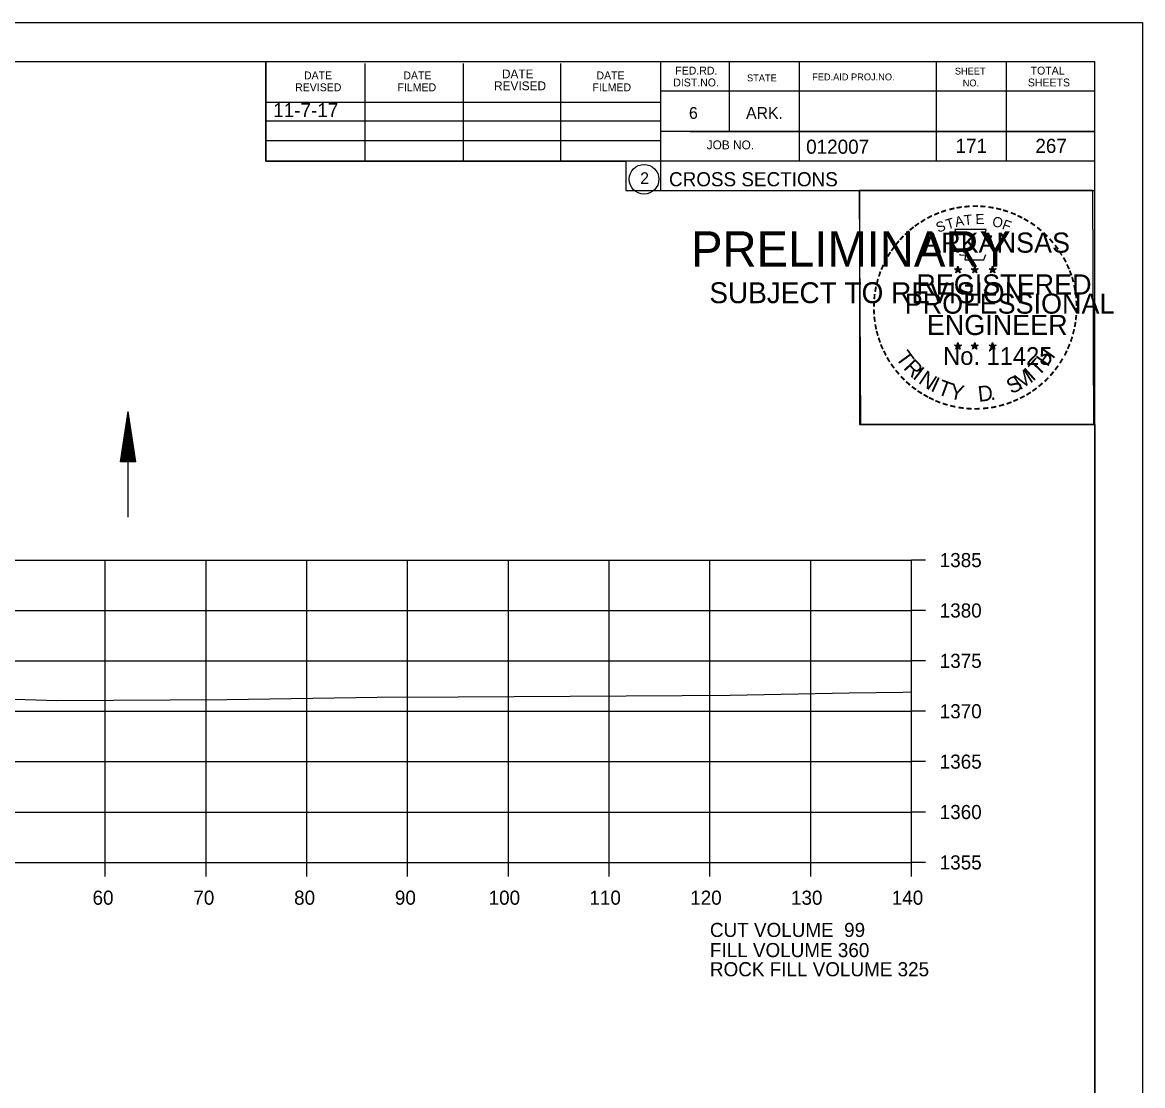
# Model space of a CAD drawing. Extents: x 1374311 to 1383814, y 384102 to 406278.
# Drawn here: x 1381680.4 to 1381791.6, y 389125.9 to 389231.4 of the extents above; entities that cross this region are included whole.
import ezdxf

# ---------------------------------------------------------------- set-up
doc = ezdxf.new("R2010")
doc.units = 0
for name, color, linetype in [('R_Axis', 7, 'Continuous'), ('R_Axis Annot', 7, 'Continuous'), ('R_Border', 7, 'Continuous'), ('R_Border PE', 7, 'Continuous'), ('R_Border Prem', 7, 'Continuous'), ('R_Draft', 7, 'Continuous'), ('R_Exist Surface', 7, 'Continuous'), ('R_Fin Surface', 7, 'Continuous'), ('R_Grid', 7, 'Continuous'), ('R_No Plot', 7, 'Continuous'), ('R_Water', 7, 'Continuous')]:
    doc.layers.add(name, color=color, linetype=linetype)

msp = doc.modelspace()

# ---------------------------------------------------------------- linework, layer by layer
at = {"layer": 'R_Axis'}
for p, q in [((1381768.66, 389148.02), (1381768.66, 389178.02)), ((1381770.06, 389178.02), (1381768.66, 389178.02)), ((1381770.06, 389173.02), (1381768.66, 389173.02)), ((1381770.06, 389168.02), (1381768.66, 389168.02)), ((1381770.06, 389163.02), (1381768.66, 389163.02)), ((1381770.06, 389158.02), (1381768.66, 389158.02)), ((1381770.06, 389153.02), (1381768.66, 389153.02)), ((1381488.66, 389148.02), (1381768.66, 389148.02)), ((1381688.66, 389146.62), (1381688.66, 389148.02)), ((1381698.66, 389146.62), (1381698.66, 389148.02)), ((1381708.66, 389146.62), (1381708.66, 389148.02)), ((1381718.66, 389146.62), (1381718.66, 389148.02)), ((1381728.66, 389146.62), (1381728.66, 389148.02)), ((1381738.66, 389146.62), (1381738.66, 389148.02)), ((1381748.66, 389146.62), (1381748.66, 389148.02)), ((1381758.66, 389146.62), (1381758.66, 389148.02)), ((1381768.66, 389146.62), (1381768.66, 389148.02)), ((1381770.06, 389148.02), (1381768.66, 389148.02))]:
    msp.add_line(p, q, dxfattribs=at)
at = {"layer": 'R_Border'}
for p, q in [((1381470.66, 389227.48), (1381786.84, 389227.48)), ((1381704.58, 389217.6), (1381704.58, 389227.48)), ((1381714.44, 389217.6), (1381714.44, 389227.28)), ((1381724.2, 389217.6), (1381724.2, 389227.28)), ((1381733.88, 389217.6), (1381733.88, 389227.28)), ((1381743.74, 389227.48), (1381743.74, 389214.68)), ((1381750.58, 389227.48), (1381750.58, 389220.54)), ((1381757.52, 389227.48), (1381757.52, 389217.6)), ((1381771.1, 389227.48), (1381771.1, 389217.6)), ((1381778.04, 389227.48), (1381778.04, 389217.6)), ((1381786.84, 389022.02), (1381786.84, 389227.48)), ((1381786.84, 389224.54), (1381743.74, 389224.54)), ((1381786.84, 389224.56), (1381786.84, 389224.56)), ((1381704.58, 389223.46), (1381743.74, 389223.46)), ((1381704.58, 389221.6), (1381743.74, 389221.6)), ((1381786.84, 389220.54), (1381743.74, 389220.54)), ((1381746.7, 389220.54), (1381786.84, 389220.54)), ((1381704.58, 389217.6), (1381704.58, 389219.66)), ((1381704.58, 389219.66), (1381743.74, 389219.66)), ((1381786.84, 389217.6), (1381704.58, 389217.6)), ((1381743.74, 389214.68), (1381786.84, 389214.68))]:
    msp.add_line(p, q, dxfattribs=at)
msp.add_circle((1381742.12, 389215.81), 1.47, dxfattribs=at)
at = {"layer": 'R_Border PE'}
for p, q in [((1381772.92, 389206.93), (1381773.27, 389206.82)), ((1381772.92, 389206.93), (1381773.18, 389206.89)), ((1381772.92, 389206.93), (1381773.16, 389206.81)), ((1381773.06, 389206.53), (1381773.27, 389206.82)), ((1381773.06, 389206.53), (1381773.18, 389206.77)), ((1381773.06, 389206.53), (1381773.27, 389206.74)), ((1381773.27, 389207.19), (1381773.23, 389206.94)), ((1381773.27, 389206.82), (1381773.27, 389207.19)), ((1381773.27, 389207.19), (1381773.32, 389206.94)), ((1381773.62, 389206.93), (1381773.27, 389206.82)), ((1381773.48, 389206.53), (1381773.27, 389206.82)), ((1381773.48, 389206.53), (1381773.27, 389206.74)), ((1381773.62, 389206.93), (1381773.33, 389206.88)), ((1381773.48, 389206.53), (1381773.35, 389206.82)), ((1381773.62, 389206.93), (1381773.41, 389206.83)), ((1381774.59, 389206.93), (1381774.94, 389206.82)), ((1381774.59, 389206.93), (1381774.85, 389206.89)), ((1381774.59, 389206.93), (1381774.83, 389206.81)), ((1381774.73, 389206.53), (1381774.94, 389206.82)), ((1381774.73, 389206.53), (1381774.85, 389206.77)), ((1381774.73, 389206.53), (1381774.94, 389206.74)), ((1381774.94, 389207.19), (1381774.9, 389206.94)), ((1381774.94, 389206.82), (1381774.94, 389207.19)), ((1381774.94, 389207.19), (1381774.99, 389206.94)), ((1381775.29, 389206.93), (1381774.94, 389206.82)), ((1381775.15, 389206.53), (1381774.94, 389206.82)), ((1381775.15, 389206.53), (1381774.94, 389206.74)), ((1381775.29, 389206.93), (1381775, 389206.88)), ((1381775.15, 389206.53), (1381775.02, 389206.82)), ((1381775.29, 389206.93), (1381775.08, 389206.83)), ((1381776.36, 389206.92), (1381776.71, 389206.81)), ((1381776.36, 389206.92), (1381776.61, 389206.88)), ((1381776.36, 389206.92), (1381776.59, 389206.8)), ((1381776.49, 389206.51), (1381776.71, 389206.81)), ((1381776.49, 389206.51), (1381776.62, 389206.76)), ((1381776.49, 389206.51), (1381776.7, 389206.73)), ((1381776.71, 389207.18), (1381776.66, 389206.92)), ((1381776.92, 389206.51), (1381776.7, 389206.73)), ((1381776.71, 389206.81), (1381776.71, 389207.18)), ((1381776.71, 389207.18), (1381776.75, 389206.93)), ((1381777.05, 389206.92), (1381776.71, 389206.81)), ((1381776.92, 389206.51), (1381776.71, 389206.81)), ((1381777.05, 389206.92), (1381776.77, 389206.87)), ((1381776.92, 389206.51), (1381776.78, 389206.8)), ((1381777.05, 389206.92), (1381776.85, 389206.82)), ((1381772.92, 389199.36), (1381773.27, 389199.25)), ((1381772.92, 389199.36), (1381773.17, 389199.32)), ((1381772.92, 389199.36), (1381773.16, 389199.24)), ((1381773.05, 389198.95), (1381773.27, 389199.25)), ((1381773.05, 389198.95), (1381773.18, 389199.2)), ((1381773.05, 389198.95), (1381773.27, 389199.17)), ((1381773.27, 389199.61), (1381773.23, 389199.36)), ((1381773.27, 389199.25), (1381773.27, 389199.61)), ((1381773.27, 389199.61), (1381773.32, 389199.36)), ((1381773.61, 389199.36), (1381773.27, 389199.25)), ((1381773.48, 389198.95), (1381773.27, 389199.25)), ((1381773.48, 389198.95), (1381773.27, 389199.17)), ((1381773.61, 389199.36), (1381773.33, 389199.31)), ((1381773.48, 389198.95), (1381773.34, 389199.24)), ((1381773.61, 389199.36), (1381773.41, 389199.26)), ((1381774.59, 389199.36), (1381774.94, 389199.25)), ((1381774.59, 389199.36), (1381774.84, 389199.32)), ((1381774.59, 389199.36), (1381774.82, 389199.24)), ((1381774.72, 389198.95), (1381774.94, 389199.25)), ((1381774.72, 389198.95), (1381774.85, 389199.2)), ((1381774.72, 389198.95), (1381774.93, 389199.17)), ((1381774.94, 389199.61), (1381774.9, 389199.36)), ((1381775.15, 389198.95), (1381774.93, 389199.17)), ((1381774.94, 389199.25), (1381774.94, 389199.61)), ((1381774.94, 389199.61), (1381774.99, 389199.36)), ((1381775.28, 389199.36), (1381774.94, 389199.25)), ((1381775.15, 389198.95), (1381774.94, 389199.25)), ((1381775.28, 389199.36), (1381775, 389199.31)), ((1381775.15, 389198.95), (1381775.01, 389199.24)), ((1381775.28, 389199.36), (1381775.08, 389199.26)), ((1381776.35, 389199.35), (1381776.7, 389199.24)), ((1381776.35, 389199.35), (1381776.61, 389199.31)), ((1381776.35, 389199.35), (1381776.59, 389199.23)), ((1381776.49, 389198.94), (1381776.7, 389199.24)), ((1381776.49, 389198.94), (1381776.61, 389199.19)), ((1381776.49, 389198.94), (1381776.7, 389199.16)), ((1381776.7, 389199.6), (1381776.66, 389199.35)), ((1381776.7, 389199.24), (1381776.7, 389199.6)), ((1381776.7, 389199.6), (1381776.75, 389199.35)), ((1381777.05, 389199.35), (1381776.7, 389199.24)), ((1381776.92, 389198.94), (1381776.7, 389199.24)), ((1381776.92, 389198.94), (1381776.7, 389199.16)), ((1381777.05, 389199.35), (1381776.76, 389199.3)), ((1381776.92, 389198.94), (1381776.78, 389199.23)), ((1381777.05, 389199.35), (1381776.85, 389199.25))]:
    msp.add_line(p, q, dxfattribs=at)
for points in [[(1381772.96, 389210.81), (1381773.23, 389209.98)], [(1381776.47, 389209.89), (1381776.62, 389210.17), (1381775.93, 389210.15), (1381776.08, 389210.81), (1381772.96, 389210.81)], [(1381773.46, 389208.39), (1381773.46, 389208.3), (1381774.02, 389208.28), (1381773.96, 389207.81), (1381775.83, 389207.81), (1381776.04, 389208.35)], [(1381773.27, 389207.19), (1381773.48, 389206.53), (1381772.92, 389206.93), (1381773.62, 389206.93), (1381773.06, 389206.53), (1381773.27, 389207.19)], [(1381774.94, 389207.19), (1381775.15, 389206.53), (1381774.59, 389206.93), (1381775.29, 389206.93), (1381774.73, 389206.53), (1381774.94, 389207.19)], [(1381776.71, 389207.18), (1381776.92, 389206.51), (1381776.36, 389206.92), (1381777.05, 389206.92), (1381776.49, 389206.51), (1381776.71, 389207.18)], [(1381773.27, 389199.61), (1381773.48, 389198.95), (1381772.92, 389199.36), (1381773.61, 389199.36), (1381773.05, 389198.95), (1381773.27, 389199.61)], [(1381774.94, 389199.61), (1381775.15, 389198.95), (1381774.59, 389199.36), (1381775.28, 389199.36), (1381774.72, 389198.95), (1381774.94, 389199.61)], [(1381776.7, 389199.6), (1381776.92, 389198.94), (1381776.35, 389199.35), (1381777.05, 389199.35), (1381776.49, 389198.94), (1381776.7, 389199.6)]]:
    msp.add_lwpolyline(points, dxfattribs=at)
for centre, radius in [((1381773.27, 389206.82), 0.172), ((1381773.27, 389206.82), 0.145), ((1381773.27, 389206.82), 0.116), ((1381773.27, 389206.82), 0.0991), ((1381773.27, 389206.82), 0.0747), ((1381773.27, 389206.82), 0.0495), ((1381773.27, 389206.82), 0.0296), ((1381774.94, 389206.82), 0.172), ((1381774.94, 389206.82), 0.145), ((1381774.94, 389206.82), 0.116), ((1381774.94, 389206.82), 0.0991), ((1381774.94, 389206.82), 0.0747), ((1381774.94, 389206.82), 0.0495), ((1381774.94, 389206.82), 0.0296), ((1381776.7, 389206.81), 0.172), ((1381776.7, 389206.81), 0.145), ((1381776.7, 389206.81), 0.116), ((1381776.7, 389206.81), 0.0991), ((1381776.7, 389206.81), 0.0747), ((1381776.7, 389206.81), 0.0495), ((1381776.7, 389206.81), 0.0296), ((1381773.27, 389199.25), 0.172), ((1381773.27, 389199.25), 0.145), ((1381773.27, 389199.25), 0.116), ((1381773.27, 389199.25), 0.0991), ((1381773.27, 389199.25), 0.0747), ((1381773.27, 389199.25), 0.0495), ((1381773.27, 389199.25), 0.0296), ((1381774.94, 389199.25), 0.172), ((1381774.94, 389199.25), 0.145), ((1381774.94, 389199.25), 0.116), ((1381774.94, 389199.25), 0.0991), ((1381774.94, 389199.25), 0.0747), ((1381774.94, 389199.25), 0.0495), ((1381774.94, 389199.25), 0.0296), ((1381776.7, 389199.24), 0.172), ((1381776.7, 389199.24), 0.145), ((1381776.7, 389199.24), 0.116), ((1381776.7, 389199.24), 0.0991), ((1381776.7, 389199.24), 0.0747), ((1381776.7, 389199.24), 0.0495), ((1381776.7, 389199.24), 0.0296)]:
    msp.add_circle(centre, radius, dxfattribs=at)
at = {"layer": 'R_Draft'}
for p, q in [((1381690.18, 389187.77), (1381690.93, 389192.77)), ((1381691.68, 389187.77), (1381690.93, 389192.77)), ((1381690.31, 389187.77), (1381690.93, 389191.94)), ((1381690.44, 389187.77), (1381690.93, 389191.08)), ((1381691.56, 389187.77), (1381690.93, 389191.94)), ((1381691.43, 389187.77), (1381690.93, 389191.08)), ((1381690.56, 389187.77), (1381690.93, 389190.25)), ((1381691.31, 389187.77), (1381690.93, 389190.25)), ((1381690.69, 389187.77), (1381690.93, 389189.4)), ((1381691.18, 389187.77), (1381690.93, 389189.4)), ((1381691.68, 389187.77), (1381690.18, 389187.77)), ((1381690.82, 389187.77), (1381690.93, 389188.56)), ((1381691.05, 389187.77), (1381690.93, 389188.56))]:
    msp.add_line(p, q, dxfattribs=at)
at = {"layer": 'R_Exist Surface'}
msp.add_lwpolyline([(1381677.54, 389164.27), (1381683.84, 389164.07), (1381700.72, 389164.2), (1381715.63, 389164.43), (1381723.68, 389164.45), (1381740.36, 389164.55), (1381745.91, 389164.58), (1381750.68, 389164.61), (1381762.48, 389164.84), (1381767.8, 389164.91), (1381768.66, 389164.93)], dxfattribs=at)
at = {"layer": 'R_Grid'}
for p, q in [((1381488.66, 389178.02), (1381768.66, 389178.02)), ((1381688.66, 389148.02), (1381688.66, 389178.02)), ((1381698.66, 389148.02), (1381698.66, 389178.02)), ((1381708.66, 389148.02), (1381708.66, 389178.02)), ((1381718.66, 389148.02), (1381718.66, 389178.02)), ((1381728.66, 389148.02), (1381728.66, 389178.02)), ((1381738.66, 389148.02), (1381738.66, 389178.02)), ((1381748.66, 389148.02), (1381748.66, 389178.02)), ((1381758.66, 389148.02), (1381758.66, 389178.02)), ((1381768.66, 389148.02), (1381768.66, 389178.02)), ((1381488.66, 389173.02), (1381768.66, 389173.02)), ((1381488.66, 389168.02), (1381768.66, 389168.02)), ((1381488.66, 389163.02), (1381768.66, 389163.02)), ((1381488.66, 389158.02), (1381768.66, 389158.02)), ((1381488.66, 389153.02), (1381768.66, 389153.02)), ((1381488.66, 389148.02), (1381768.66, 389148.02))]:
    msp.add_line(p, q, dxfattribs=at)
at = {"layer": 'R_No Plot'}
for p, q in [((1381458.26, 389231.37), (1381791.59, 389231.37)), ((1381762.87, 389192.22), (1381762.87, 389192.22))]:
    msp.add_line(p, q, dxfattribs=at)
for points in [[(1381458.25, 389231.37), (1381791.59, 389231.37), (1381791.59, 389018.04), (1381458.25, 389018.04)], [(1381704.58, 389227.48), (1381704.58, 389217.6), (1381740.31, 389217.6), (1381740.31, 389214.68), (1381763.51, 389214.68), (1381763.51, 389191.46), (1381786.84, 389191.46), (1381786.84, 389022.02), (1381470.66, 389022.02), (1381470.66, 389227.48)], [(1381763.51, 389214.71), (1381786.61, 389214.71), (1381786.72, 389191.46), (1381763.62, 389191.46)]]:
    msp.add_lwpolyline(points, close=True, dxfattribs=at)
at = {"layer": 'R_Water'}
msp.add_line((1381690.93, 389182.27), (1381690.93, 389192.77), dxfattribs=at)

# ---------------------------------------------------------------- texts
at = {"layer": 'R_Axis Annot'}
for s, p in [('1385', (1381771.46, 389177.32)), ('1380', (1381771.46, 389172.32)), ('1375', (1381771.46, 389167.32)), ('1370', (1381771.46, 389162.32)), ('1365', (1381771.46, 389157.32)), ('1360', (1381771.46, 389152.32)), ('1355', (1381771.46, 389147.32)), ('60', (1381687.4, 389143.82)), ('70', (1381697.4, 389143.82)), ('80', (1381707.4, 389143.82)), ('90', (1381717.4, 389143.82)), ('100', (1381726.7, 389143.82)), ('110', (1381736.7, 389143.82)), ('120', (1381746.7, 389143.82)), ('130', (1381756.7, 389143.82)), ('140', (1381766.7, 389143.82)), ('CUT VOLUME  99', (1381748.66, 389140.62)), ('FILL VOLUME 360', (1381748.66, 389138.62)), ('ROCK FILL VOLUME 325', (1381748.66, 389136.72))]:
    msp.add_text(s, height=1.4, dxfattribs=at).set_placement(p)
at = {"layer": 'R_Border'}
for s, height, p in [('DATE', 0.782, (1381708.38, 389225.72)), ('DATE', 0.782, (1381718.24, 389225.72)), ('DATE', 0.879, (1381728.02, 389225.82)), ('DATE', 0.782, (1381737.4, 389225.72)), ('FED.RD.', 0.782, (1381745.22, 389226.2)), ('SHEET', 0.684, (1381772.96, 389226.2)), ('TOTAL', 0.782, (1381780.48, 389226.2)), ('REVISED', 0.879, (1381727.24, 389224.64)), ('DIST.NO.', 0.782, (1381745.02, 389225.02)), ('STATE', 0.684, (1381752.34, 389225.52)), ('FED.AID PROJ.NO.', 0.684, (1381758.8, 389225.62)), ('NO.', 0.684, (1381773.74, 389225.02)), ('SHEETS', 0.782, (1381780.2, 389225.02)), ('REVISED', 0.782, (1381707.5, 389224.54)), ('FILMED', 0.782, (1381717.66, 389224.54)), ('FILMED', 0.782, (1381737, 389224.54)), ('6', 1.17, (1381746.58, 389221.8)), ('ARK.', 1.172, (1381752.24, 389221.8)), ('JOB NO.', 0.879, (1381748.34, 389218.78)), ('012007', 1.4, (1381758.21, 389218.34)), ('2', 1.17, (1381741.74, 389215.33)), ('CROSS SECTIONS', 1.4, (1381744.6, 389215.11))]:
    msp.add_text(s, height=height, rotation=360, dxfattribs=at).set_placement(p)
at = {"layer": 'R_Border PE'}
for s, height, rotation, p in [('-', 1.6, 10.2193, (1381773.14, 389212.34)), ('-', 1.6, 5.8968, (1381773.87, 389212.45)), ('-', 1.6, 0.1862, (1381774.64, 389212.52)), ('-', 1.6, 357.743, (1381775.36, 389212.51)), ('-', 1.6, 352.1617, (1381776.11, 389212.45)), ('-', 1.6, 28.7918, (1381770.44, 389211.35)), ('-', 1.6, 24.3072, (1381771.08, 389211.67)), ('-', 1.6, 19.1761, (1381771.71, 389211.94)), ('T', 1, 16.4036, (1381772.23, 389210.82)), ('-', 1.6, 13.6301, (1381772.46, 389212.18)), ('A', 1, 11.2132, (1381773.06, 389211.07)), ('T', 1, 6.0228, (1381773.91, 389211.24)), ('E', 1, 0.8323, (1381775.01, 389211.35)), ('O', 1, 350.4515, (1381776.62, 389211.14)), ('-', 1.6, 347.2049, (1381776.83, 389212.34)), ('-', 1.6, 342.3362, (1381777.46, 389212.19)), ('-', 1.6, 337.8551, (1381778.2, 389211.96)), ('-', 1.6, 334.1211, (1381778.83, 389211.69)), ('-', 1.6, 38.9507, (1381768.79, 389210.21)), ('-', 1.6, 36.2317, (1381769.27, 389210.59)), ('-', 1.6, 34.0636, (1381769.85, 389210.98)), ('S', 1, 21.594, (1381771.32, 389210.49)), ('F', 1, 340.0707, (1381777.57, 389210.91)), ('-', 1.6, 329.6409, (1381779.41, 389211.41)), ('-', 1.6, 325.8627, (1381780.05, 389211.05)), ('-', 1.6, 320.5297, (1381780.66, 389210.62)), ('-', 1.6, 48.423, (1381767.91, 389209.31)), ('-', 1.6, 42.9622, (1381768.36, 389209.79)), ('ARKANSAS', 2, 360, (1381769.82, 389208.52)), ('-', 1.6, 315.5786, (1381781.26, 389210.13)), ('-', 1.6, 309.8797, (1381781.83, 389209.58)), ('-', 1.6, 54.2325, (1381767.1, 389208.26)), ('-', 1.6, 50.6142, (1381767.51, 389208.83)), ('-', 1.6, 306.6522, (1381782.35, 389208.98)), ('-', 1.4, 303.6753, (1381782.84, 389208.41)), ('-', 1.6, 62.8713, (1381766.46, 389207.12)), ('-', 1.6, 58.0706, (1381766.77, 389207.73)), ('-', 1.6, 299.6684, (1381783.16, 389207.81)), ('-', 1.6, 72.3945, (1381765.98, 389205.88)), ('-', 1.6, 67.7743, (1381766.2, 389206.51)), ('DWB', 0.01, 360, (1381773.26, 389206.82)), ('DWB', 0.01, 360, (1381774.93, 389206.82)), ('DWB', 0.01, 360, (1381776.69, 389206.81)), ('-', 1.6, 294.6628, (1381783.48, 389207.19)), ('-', 1.6, 290.5728, (1381783.74, 389206.62)), ('-', 1.6, 75.461, (1381765.78, 389205.17)), ('REGISTERED', 2, 360, (1381769.14, 389204.37)), ('-', 1.6, 285.1233, (1381783.97, 389206.04)), ('-', 1.6, 280.5493, (1381784.17, 389205.3)), ('-', 1.6, 85.1863, (1381765.57, 389203.76)), ('-', 1.6, 81.2013, (1381765.65, 389204.45)), ('PROFESSIONAL', 2, 360, (1381767.99, 389202.47)), ('-', 1.6, 276.5962, (1381784.33, 389204.53)), ('-', 1.6, 89.0622, (1381765.55, 389203.06)), ('-', 1.6, 274.3301, (1381784.39, 389203.81)), ('-', 1.6, 94.1959, (1381765.58, 389202.34)), ('-', 1.6, 98.9479, (1381765.66, 389201.67)), ('ENGINEER', 2, 360, (1381770.18, 389200.35)), ('-', 1.6, 263.5172, (1381784.41, 389202.51)), ('-', 1.6, 269.9407, (1381784.43, 389203.17)), ('-', 1.6, 101.7149, (1381765.79, 389200.94)), ('-', 1.6, 255.7626, (1381784.23, 389201.18)), ('-', 1.6, 260.9953, (1381784.34, 389201.85)), ('-', 1.6, 105.4578, (1381765.95, 389200.34)), ('-', 1.6, 109.0874, (1381766.17, 389199.71)), ('-', 1.6, 252.8681, (1381784.05, 389200.46)), ('-', 1.6, 114.0643, (1381766.42, 389199.11)), ('-', 1.6, 115.7289, (1381766.73, 389198.5)), ('T', 1.54, 306.0406, (1381767.03, 389198.09)), ('No. 11425', 1.757, 360, (1381771.8, 389197.39)), ('DWB', 0.01, 360, (1381773.25, 389199.24)), ('DWB', 0.01, 360, (1381774.92, 389199.24)), ('DWB', 0.01, 360, (1381776.69, 389199.23)), ('H', 1.54, 54.6088, (1381782.15, 389197.12)), ('-', 1.6, 244.6197, (1381783.56, 389199.15)), ('-', 1.6, 247.8887, (1381783.82, 389199.78)), ('-', 1.6, 120.4471, (1381767.08, 389197.91)), ('R', 1.54, 314.005, (1381767.79, 389197.04)), ('T', 1.54, 46.6444, (1381781.26, 389196.18)), ('-', 1.6, 239.0712, (1381783.17, 389198.4)), ('-', 1.6, 125.8934, (1381767.49, 389197.35)), ('-', 1.6, 130.7181, (1381767.95, 389196.8)), ('I', 1.54, 321.9694, (1381768.69, 389196.11)), ('N', 1.54, 326.5002, (1381769.26, 389195.64)), ('M', 1.54, 32.6563, (1381779.41, 389194.86)), ('I', 1.54, 42.1136, (1381780.7, 389195.7)), ('-', 1.6, 231.2538, (1381782.34, 389197.18)), ('-', 1.6, 233.8452, (1381782.77, 389197.75)), ('-', 1.6, 134.2238, (1381768.47, 389196.25)), ('-', 1.6, 138.9338, (1381768.99, 389195.79)), ('I', 1.54, 335.3603, (1381770.47, 389194.85)), ('T', 1.54, 339.8912, (1381771.13, 389194.52)), ('Y', 1.54, 347.8556, (1381772.34, 389194.08)), ('D', 1.54, 6.3969, (1381775.33, 389193.72)), ('S', 1.54, 26.9312, (1381778.57, 389194.45)), ('-', 1.6, 221.0851, (1381781.33, 389196.11)), ('-', 1.6, 225.7653, (1381781.86, 389196.62)), ('-', 1.6, 144.6463, (1381769.55, 389195.38)), ('-', 1.6, 148.0898, (1381770.11, 389195.01)), ('-', 1.6, 151.5704, (1381770.69, 389194.69)), ('-', 1.6, 154.6002, (1381771.21, 389194.44)), ('-', 1.6, 207.3568, (1381779.69, 389194.9)), ('-', 1.6, 212.2491, (1381780.25, 389195.25)), ('-', 1.6, 215.7363, (1381780.79, 389195.64)), ('-', 1.6, 158.5612, (1381771.83, 389194.18)), ('-', 1.6, 162.7983, (1381772.52, 389193.97)), ('-', 1.6, 167.5555, (1381773.24, 389193.81)), ('-', 1.6, 173.1155, (1381774.01, 389193.7)), ('-', 1.6, 176.5183, (1381774.76, 389193.64)), ('-', 1.6, 181.5918, (1381775.5, 389193.66)), ('-', 1.6, 185.8167, (1381776.31, 389193.74)), ('-', 1.6, 191.2858, (1381777.04, 389193.87)), ('.', 1.54, 13.7642, (1381776.52, 389193.85)), ('-', 1.6, 195.4743, (1381777.77, 389194.07)), ('-', 1.6, 200.7184, (1381778.45, 389194.31)), ('-', 1.6, 204.2516, (1381779.07, 389194.59))]:
    msp.add_text(s, height=height, rotation=rotation, dxfattribs=at).set_placement(p)
at = {"layer": 'R_Border Prem'}
for s, height, p in [('PRELIMINARY', 3.5, (1381746.79, 389207.14)), ('DWB', 0.01, (1381747.53, 389208.99)), ('SUBJECT TO REVISION', 2.0751, (1381748.6, 389203.51))]:
    msp.add_text(s, height=height, rotation=360, dxfattribs=at).set_placement(p)
at = {"layer": 'R_Fin Surface'}
msp.add_text('11-7-17', height=1.4, dxfattribs=at).set_placement((1381705.33, 389221.97))
at = {"layer": 'R_Water'}
for s, p in [('171', (1381773.03, 389218.42)), ('267', (1381780.95, 389218.42))]:
    msp.add_text(s, height=1.4, rotation=360, dxfattribs=at).set_placement(p)

doc.saveas('drawing.dxf')
